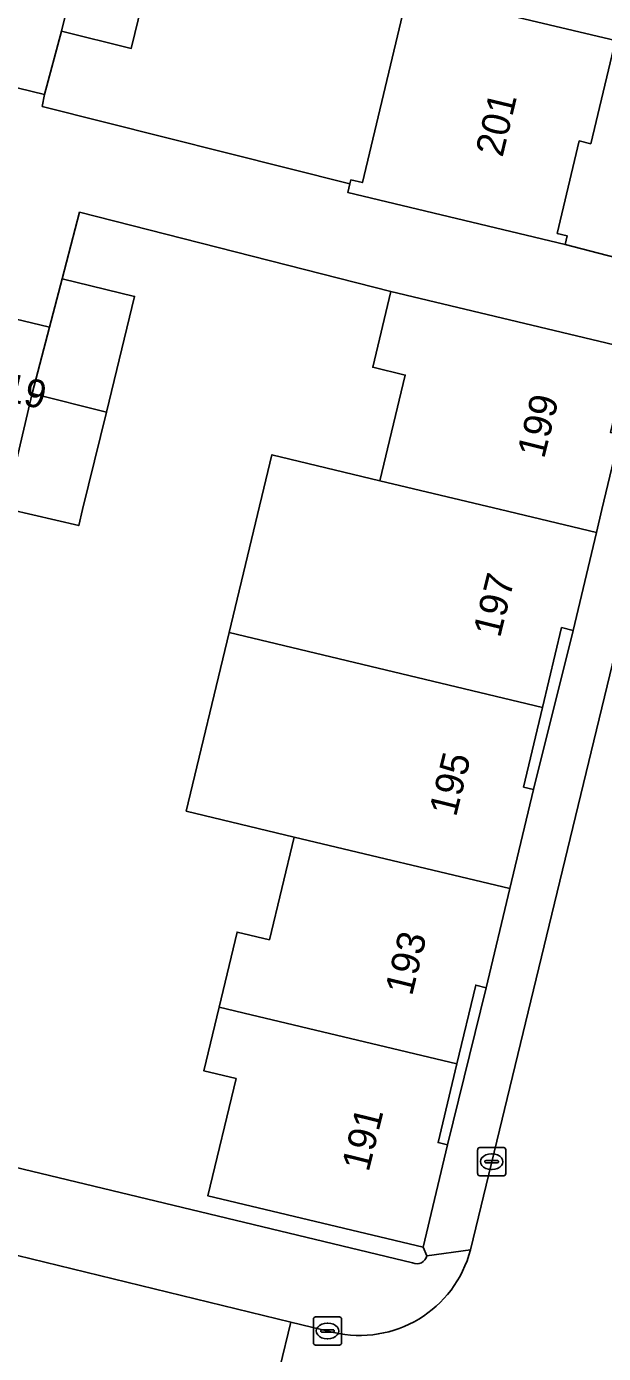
# Model space of a CAD drawing. Extents: x 162803 to 163818, y 381639 to 382475.
# Drawn here: x 163761.6 to 163782.14, y 382219.96 to 382267.19 of the extents above; entities that cross this region are included whole.
import ezdxf

# ---------------------------------------------------------------- set-up
doc = ezdxf.new("R2010")
doc.units = 0
for name, color, linetype in [('IMGEO_Erf', 7, 'Continuous'), ('IMGEO_Gemengd_bos', 7, 'Continuous'), ('IMGEO_Kolk', 7, 'Continuous'), ('IMGEO_Pand', 7, 'Continuous'), ('IMGEO_Pand_nummerreeks', 7, 'Continuous'), ('IMGEO_Rijbaan_lokaal_open', 7, 'Continuous'), ('IMGEO_Voetpad_open', 7, 'Continuous')]:
    doc.layers.add(name, color=color, linetype=linetype)

msp = doc.modelspace()

# ---------------------------------------------------------------- linework, layer by layer
at = {"layer": 'IMGEO_Erf'}
for points in [[(163763.846, 382271.159), (163766.335, 382270.553), (163765.328, 382266.415), (163762.839, 382267.021), (163762.234, 382264.768), (163762.154, 382264.348), (163773.114, 382261.591), (163773.148, 382261.735), (163773.556, 382261.637), (163775.115, 382268.17), (163774.768, 382268.253), (163774.836, 382268.538), (163774.897, 382268.788), (163763.928, 382271.548)], [(163785.209, 382265.81), (163785.316, 382266.258), (163782.611, 382266.902), (163782.567, 382266.694), (163781.691, 382263.022), (163781.281, 382263.12), (163780.495, 382259.827), (163780.846, 382259.744), (163780.773, 382259.438), (163783.476, 382258.738)], [(163781.059, 382245.699), (163780.651, 382245.796), (163779.974, 382242.958), (163779.296, 382240.119), (163779.653, 382240.034)], [(163777.97, 382232.982), (163777.592, 382233.072), (163776.923, 382230.268), (163776.254, 382227.467), (163776.591, 382227.387)]]:
    msp.add_lwpolyline(points, close=True, dxfattribs=at)
for points in [[(163775.848, 382223.442), (163775.722, 382223.744), (163768.052, 382225.574), (163769.057, 382229.749), (163767.909, 382230.026), (163768.453, 382232.286), (163769.097, 382234.962), (163770.244, 382234.686), (163771.124, 382238.344), (163767.284, 382239.268), (163768.814, 382245.628), (163770.336, 382251.951), (163774.176, 382251.027), (163775.08, 382254.786), (163773.925, 382255.062), (163774.569, 382257.761), (163763.486, 382260.582), (163762.862, 382258.215), (163765.442, 382257.587), (163764.439, 382253.466), (163763.595, 382250), (163763.456, 382249.427), (163761.006, 382250)], [(163761.48, 382226.528), (163775.344, 382223.185)]]:
    msp.add_lwpolyline(points, dxfattribs=at)
msp.add_arc((163775.492, 382223.517), 0.364, 245.9728, 348.0632, dxfattribs=at)
at = {"layer": 'IMGEO_Gemengd_bos'}
msp.add_lwpolyline([(163704.937, 382278.748), (163762.234, 382264.768), (163762.839, 382267.021), (163763.846, 382271.159), (163763.928, 382271.548), (163774.897, 382268.788), (163774.836, 382268.538), (163782.567, 382266.694), (163782.611, 382266.902), (163785.316, 382266.258), (163786.297, 382266.024), (163786.956, 382265.867), (163787.151, 382265.821), (163795.388, 382263.859), (163809.247, 382260.534), (163810.786, 382261.053), (163811.737, 382261.433), (163813.631, 382268.917), (163789.601, 382274.834), (163669.317, 382304.454)], dxfattribs=at)
at = {"layer": 'IMGEO_Kolk'}
for p, q in [((163777.661, 382226.364), (163777.661, 382227.216)), ((163777.736, 382227.29), (163778.588, 382227.29)), ((163777.963, 382226.833), (163778.361, 382226.833)), ((163778.149, 382227.07), (163778.174, 382227.07)), ((163778.662, 382227.216), (163778.662, 382226.364)), ((163777.92, 382226.784), (163777.92, 382226.796)), ((163778.358, 382226.747), (163777.96, 382226.747)), ((163778.172, 382226.51), (163778.147, 382226.51)), ((163778.404, 382226.796), (163778.404, 382226.784)), ((163778.588, 382226.29), (163777.736, 382226.29)), ((163771.814, 382220.337), (163771.814, 382221.189)), ((163771.889, 382221.263), (163772.741, 382221.263)), ((163772.815, 382221.189), (163772.815, 382220.337)), ((163772.073, 382220.757), (163772.073, 382220.769)), ((163772.511, 382220.72), (163772.113, 382220.72)), ((163772.116, 382220.806), (163772.514, 382220.806)), ((163772.302, 382221.043), (163772.327, 382221.043)), ((163772.557, 382220.769), (163772.557, 382220.757)), ((163772.741, 382220.263), (163771.889, 382220.263)), ((163772.325, 382220.483), (163772.3, 382220.483))]:
    msp.add_line(p, q, dxfattribs=at)
for points in [[(163777.661, 382226.364), (163777.661, 382227.216)], [(163777.736, 382227.29), (163778.588, 382227.29)], [(163778.662, 382227.216), (163778.662, 382226.364)], [(163778.588, 382226.29), (163777.736, 382226.29)], [(163771.814, 382220.337), (163771.814, 382221.189)], [(163771.889, 382221.263), (163772.741, 382221.263)], [(163772.815, 382221.189), (163772.815, 382220.337)], [(163772.741, 382220.263), (163771.889, 382220.263)]]:
    msp.add_lwpolyline(points, dxfattribs=at)
for centre, radius, start, end in [((163777.738, 382227.214), 0.0765, 91.552, 178.448), ((163777.738, 382227.214), 0.0765, 91.552, 178.448), ((163777.96, 382226.793), 0.0403, 85.8775, 175.7526), ((163778.365, 382226.795), 0.0386, 1.7309, 96.639), ((163778.586, 382227.214), 0.0765, 1.552, 88.448), ((163778.586, 382227.214), 0.0765, 1.552, 88.448), ((163777.738, 382226.366), 0.0765, 181.552, 268.448), ((163777.738, 382226.366), 0.0765, 181.552, 268.448), ((163777.957, 382226.783), 0.0366, 178.938, 274.7102), ((163778.361, 382226.79), 0.043, 264.8664, 352.4533), ((163778.586, 382226.366), 0.0765, 271.552, 358.448), ((163778.586, 382226.366), 0.0765, 271.552, 358.448), ((163771.891, 382221.187), 0.0765, 91.552, 178.448), ((163771.891, 382221.187), 0.0765, 91.552, 178.448), ((163772.739, 382221.187), 0.0765, 1.552, 88.448), ((163772.739, 382221.187), 0.0765, 1.552, 88.448), ((163772.113, 382220.766), 0.0403, 85.8775, 175.7526), ((163772.11, 382220.756), 0.0366, 178.938, 274.7102), ((163772.514, 382220.763), 0.043, 264.8664, 352.4533), ((163772.518, 382220.768), 0.0386, 1.7309, 96.639), ((163771.891, 382220.339), 0.0765, 181.552, 268.448), ((163771.891, 382220.339), 0.0765, 181.552, 268.448), ((163772.739, 382220.339), 0.0765, 271.552, 358.448), ((163772.739, 382220.339), 0.0765, 271.552, 358.448)]:
    msp.add_arc(centre, radius, start, end, dxfattribs=at)
for centre, major_axis, ratio, start_param, end_param in [((163778.148, 382226.79), (-0.387, 0.002), 0.722429, 4.712389, 7.853982), ((163778.173, 382226.79), (-0.39, 0.002), 0.717154, 1.570796, 4.712389), ((163772.301, 382220.763), (-0.387, 0.002), 0.722429, 4.712389, 7.853982), ((163772.326, 382220.763), (-0.39, 0.002), 0.717154, 1.570796, 4.712389)]:
    msp.add_ellipse(centre, major_axis=major_axis, ratio=ratio, start_param=start_param, end_param=end_param, dxfattribs=at)
at = {"layer": 'IMGEO_Pand'}
for points in [[(163763.846, 382271.159), (163762.839, 382267.021), (163765.328, 382266.415), (163766.335, 382270.553)], [(163782.567, 382266.694), (163774.836, 382268.538), (163774.768, 382268.253), (163775.115, 382268.17), (163773.556, 382261.637), (163773.148, 382261.735), (163773.114, 382261.591), (163773.04, 382261.282), (163780.773, 382259.438), (163780.846, 382259.744), (163780.495, 382259.827), (163781.281, 382263.12), (163781.691, 382263.022)], [(163764.439, 382253.466), (163765.442, 382257.587), (163762.862, 382258.215), (163762.409, 382256.487), (163761.797, 382254.127)], [(163781.892, 382249.182), (163782.088, 382250), (163782.726, 382252.666), (163782.391, 382252.746), (163783.028, 382255.415), (163783.491, 382255.305), (163783.565, 382255.615), (163774.569, 382257.761), (163773.925, 382255.062), (163775.08, 382254.786), (163774.176, 382251.027), (163778.471, 382250)], [(163759.638, 382257.161), (163758.224, 382251.346), (163760.994, 382250.672), (163761.797, 382254.127), (163762.409, 382256.487)], [(163764.439, 382253.466), (163761.797, 382254.127), (163760.994, 382250.672), (163760.835, 382250.04), (163761.006, 382250), (163763.456, 382249.427), (163763.595, 382250)], [(163781.892, 382249.182), (163778.471, 382250), (163774.176, 382251.027), (163770.336, 382251.951), (163768.814, 382245.628), (163779.974, 382242.958), (163780.651, 382245.796), (163781.059, 382245.699)], [(163779.974, 382242.958), (163768.814, 382245.628), (163767.284, 382239.268), (163771.124, 382238.344), (163778.812, 382236.508), (163779.653, 382240.034), (163779.296, 382240.119)], [(163778.812, 382236.508), (163771.124, 382238.344), (163770.244, 382234.686), (163769.097, 382234.962), (163768.453, 382232.286), (163769.601, 382232.012), (163776.923, 382230.268), (163777.592, 382233.072), (163777.97, 382232.982)], [(163776.923, 382230.268), (163769.601, 382232.012), (163768.453, 382232.286), (163767.909, 382230.026), (163769.057, 382229.749), (163768.052, 382225.574), (163775.722, 382223.744), (163776.591, 382227.387), (163776.254, 382227.467)]]:
    msp.add_lwpolyline(points, close=True, dxfattribs=at)
at = {"layer": 'IMGEO_Rijbaan_lokaal_open'}
for points in [[(163759.638, 382257.161), (163762.409, 382256.487), (163762.862, 382258.215), (163763.486, 382260.582), (163774.569, 382257.761), (163783.565, 382255.615), (163785.075, 382255.281), (163785.82, 382258.27), (163783.476, 382258.738), (163780.773, 382259.438), (163773.04, 382261.282), (163773.114, 382261.591), (163762.154, 382264.348), (163762.234, 382264.768), (163704.937, 382278.748)], [(163786.524, 382260.926), (163785.82, 382258.27), (163785.075, 382255.281), (163777.408, 382223.657)], [(163769.828, 382216.241), (163771.008, 382221.082), (163760.794, 382223.572), (163721.414, 382233.169), (163675.672, 382244.219)], [(163772.524, 382220.713), (163771.008, 382221.082), (163769.828, 382216.241), (163772.544, 382215.564), (163775.744, 382214.937)]]:
    msp.add_lwpolyline(points, dxfattribs=at)
for centre, radius, start, end in [((163773.461, 382224.681), 4.077, 256.7102, 345.4517), ((163778.121, 382233.159), 18.376, 262.5671, 315.5538)]:
    msp.add_arc(centre, radius, start, end, dxfattribs=at)
at = {"layer": 'IMGEO_Voetpad_open'}
msp.add_lwpolyline([(163785.075, 382255.281), (163783.565, 382255.615), (163783.491, 382255.305), (163782.726, 382252.666), (163782.088, 382250), (163781.892, 382249.182), (163781.059, 382245.699), (163779.653, 382240.034), (163778.812, 382236.508), (163777.97, 382232.982), (163776.591, 382227.387), (163775.722, 382223.744), (163775.848, 382223.442), (163777.408, 382223.657)], close=True, dxfattribs=at)
for points in [[(163674.663, 382244.389), (163675.473, 382244.15), (163675.672, 382244.219), (163721.414, 382233.169), (163760.794, 382223.572), (163771.008, 382221.082), (163772.524, 382220.713)], [(163775.344, 382223.185), (163761.48, 382226.528), (163754.801, 382228.139), (163753.279, 382228.506), (163696.236, 382242.263)], [(163777.408, 382223.657), (163775.848, 382223.442)]]:
    msp.add_lwpolyline(points, dxfattribs=at)
for centre, radius, start, end in [((163773.461, 382224.681), 4.077, 256.7102, 345.4517), ((163775.492, 382223.517), 0.364, 245.9728, 348.0632), ((163778.121, 382233.159), 18.376, 262.5671, 315.5538)]:
    msp.add_arc(centre, radius, start, end, dxfattribs=at)

# ---------------------------------------------------------------- texts
at = {"layer": 'IMGEO_Pand_nummerreeks'}
for s, rotation, p in [('201', 76.5754, (163778.545, 382262.511)), ('161/G19', 346.4711, (163757.172, 382254.759)), ('199', 76.175, (163780.026, 382251.78)), ('197', 76.1747, (163778.457, 382245.407)), ('195', 76.1747, (163776.889, 382239.032)), ('193', 76.1747, (163775.32, 382232.658)), ('191', 76.1747, (163773.778, 382226.394))]:
    msp.add_text(s, height=1, rotation=rotation, dxfattribs=at).set_placement(p)

doc.saveas('drawing.dxf')
